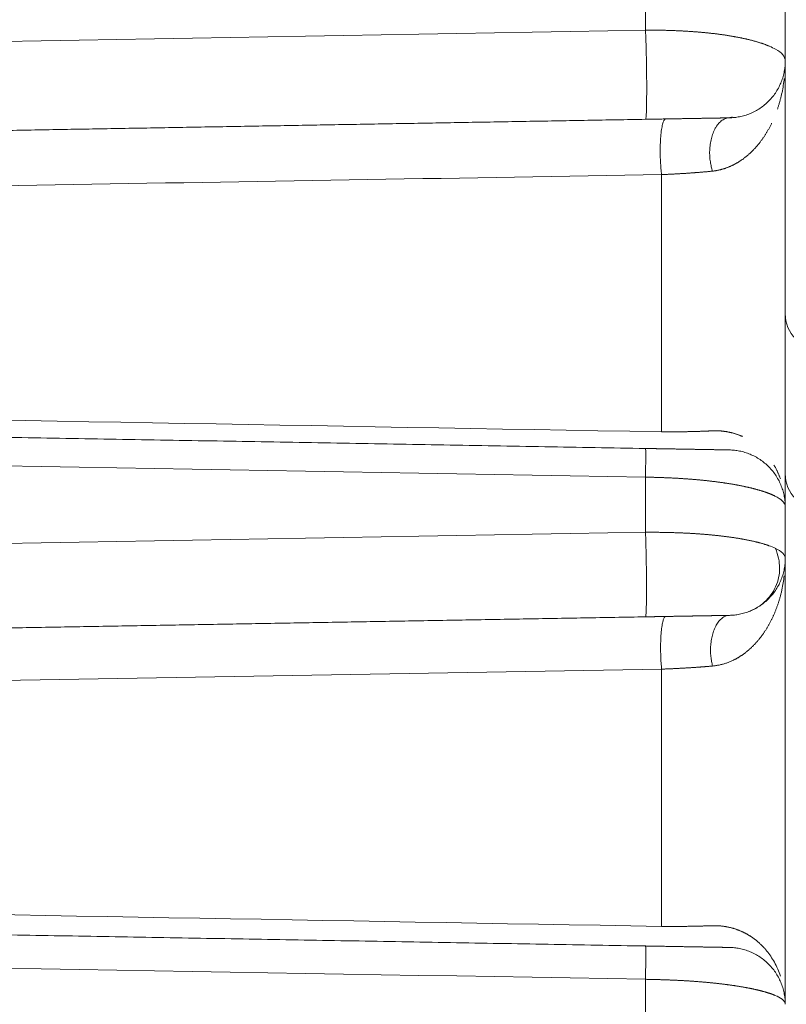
# Model space of a CAD drawing. Header units: millimetres. Extents: x 5437 to 18441, y -4466 to 3128.
# Tile 425 of 497: x 13760 to 13771, y 855 to 869. Entities that reach past the tile are written whole.
import ezdxf

# ---------------------------------------------------------------- set-up
doc = ezdxf.new("R2010")
doc.units = ezdxf.units.MM
doc.layers.add('1', color=7, linetype='Continuous', true_color=0xffffff)
doc.dimstyles.get("Standard").update_dxf_attribs({"dimtxt": 0.18, "dimasz": 0.18, "dimexe": 0.18, "dimexo": 0.0625, "dimgap": 0.09, "dimtad": 0, "dimtih": 1, "dimtoh": 1, "dimdec": 4, "dimzin": 0, "dimdsep": 46, "dimtxsty": 'Standard', "dimcen": 0.09, "dimadec": 0, "dimazin": 0, "dimtfac": 1, "dimtdec": 4, "dimtofl": 0, "dimtmove": 0, "dimatfit": 3, "dimfxl": 1, "dimtolj": 1, "dimtzin": 0, "dimarcsym": 0})

# ---------------------------------------------------------------- blocks, each defined once
blk = doc.blocks.new('*D2')
at = {"color": 0, "lineweight": -2, "transparency": 16777216}
for p, q in [((13342.585, 254.075), (13342.585, 1268.862)), ((13822.085, 1032.127), (13822.085, 1268.862))]:
    blk.add_line(p, q, dxfattribs=at)
at = {"color": 0, "lineweight": 0, "transparency": 16777216}
for p, q in [((13422.585, 1268.682), (13482.245, 1268.682)), ((13742.085, 1268.682), (13682.425, 1268.682))]:
    blk.add_line(p, q, dxfattribs=at)
at = {"color": 0, "lineweight": 20, "transparency": 16777216}
for points in [[(13422.585, 1282.015), (13422.585, 1255.349), (13342.585, 1268.682)], [(13742.085, 1282.015), (13742.085, 1255.349), (13822.085, 1268.682)]]:
    blk.add_solid(points, dxfattribs=at)
at = {"layer": 'Defpoints', "color": 0, "lineweight": 20, "transparency": 16777216}
for p in [(13822.085, 1268.682), (13822.085, 1032.064), (13342.585, 254.013)]:
    blk.add_point(p, dxfattribs=at)
at = {"color": 0, "lineweight": 20, "transparency": 16777216, "insert": (13582.335, 1268.682), "char_height": 80, "attachment_point": 5}
blk.add_mtext('\\A1;480', dxfattribs=at)
blk = doc.blocks.new('*D3')
at = {"color": 0, "lineweight": -2, "transparency": 16777216}
for p, q in [((13674.147, 1169.564), (14135.36, 1169.564)), ((13833.147, -580.436), (14135.36, -580.436))]:
    blk.add_line(p, q, dxfattribs=at)
at = {"color": 0, "lineweight": 0, "transparency": 16777216}
for p, q in [((14135.18, 1089.564), (14135.18, 421.321)), ((14135.18, -500.436), (14135.18, 167.808))]:
    blk.add_line(p, q, dxfattribs=at)
at = {"color": 0, "lineweight": 20, "transparency": 16777216}
for points in [[(14121.847, 1089.564), (14148.514, 1089.564), (14135.18, 1169.564)], [(14121.847, -500.436), (14148.514, -500.436), (14135.18, -580.436)]]:
    blk.add_solid(points, dxfattribs=at)
at = {"layer": 'Defpoints', "color": 0, "lineweight": 20, "transparency": 16777216}
for p in [(13674.085, 1169.564), (13833.085, -580.436), (14135.18, -580.436)]:
    blk.add_point(p, dxfattribs=at)
at = {"color": 0, "lineweight": 20, "transparency": 16777216, "insert": (14135.18, 294.564), "char_height": 80, "attachment_point": 5, "rotation": 270}
blk.add_mtext('\\A1;1750', dxfattribs=at)

msp = doc.modelspace()

# ---------------------------------------------------------------- linework, layer by layer
at = {"layer": '1', "color": 0, "lineweight": 20}
for p, q in [((13768.61967, 868.63485), (13768.61967, 869.41089)), ((13770.58476, 868.92818), (13770.58476, 868.20049)), ((13770.58476, 868.20049), (13770.58476, 861.92818)), ((13768.84581, 862.9823), (13768.84581, 866.60193)), ((13768.61967, 861.56934), (13768.61967, 862.34538)), ((13770.58476, 861.92818), (13770.58476, 861.20049)), ((13770.58476, 861.20049), (13770.58476, 854.92818)), ((13768.84581, 856.02418), (13768.84581, 859.64381)), ((13768.61967, 854.50384), (13768.61967, 855.27988))]:
    msp.add_line(p, q, dxfattribs=at)
for centre in [(13771.08476, 864.64296), (13771.08476, 862.39296)]:
    msp.add_arc(centre, 0.5, 180, 269, dxfattribs=at)
for points, degree in [([(13734.61315, 868.03261), (13745.9488, 868.23334), (13757.28431, 868.43408), (13768.61967, 868.63485)], 3), ([(13770.36299, 868.40786), (13770.39425, 868.39491), (13770.4224, 868.38099), (13770.44729, 868.36628)], 3), ([(13770.58426, 868.16249), (13770.58476, 868.19665)], 1), ([(13770.57115, 867.95604), (13770.56366, 867.8906), (13770.55308, 867.82451), (13770.53947, 867.7576)], 3), ([(13768.61967, 867.38004), (13765.3658, 867.32324), (13762.11194, 867.26644), (13758.85806, 867.20965), (13755.60418, 867.15285), (13752.35029, 867.09605)], 5), ([(13769.84271, 867.41094), (13769.79705, 867.40058)], 1), ([(13768.84581, 866.60193), (13763.32982, 866.50871), (13757.81241, 866.41538), (13752.29375, 866.32195)], 3), ([(13740.19764, 863.49087), (13749.74794, 863.32145), (13759.29738, 863.15194), (13768.84581, 862.9823)], 3), ([(13740.25417, 863.24376), (13745.92727, 863.14473), (13751.60037, 863.04571), (13757.27347, 862.94669), (13762.94657, 862.84766), (13768.61967, 862.74864)], 5), ([(13768.61967, 862.34538), (13757.28417, 862.54418), (13745.94866, 862.74297), (13734.61315, 862.94175)], 3), ([(13770.54017, 862.01285), (13770.51685, 862.03563), (13770.48447, 862.0573), (13770.44347, 862.07713)], 3), ([(13770.58476, 861.92818), (13770.58476, 861.95716), (13770.56979, 861.9859), (13770.54018, 862.01284)], 3), ([(13734.61315, 860.96755), (13745.94876, 861.16813), (13757.28426, 861.36873), (13768.61967, 861.56934)], 3), ([(13770.35624, 861.38041), (13770.38805, 861.36933), (13770.41674, 861.35739), (13770.44216, 861.34477)], 3), ([(13770.58431, 861.16497), (13770.58476, 861.19694)], 1), ([(13770.57051, 860.95556), (13770.56278, 860.89088), (13770.5519, 860.82564), (13770.53794, 860.7597)], 3), ([(13768.61967, 860.38004), (13765.17788, 860.31996), (13761.73609, 860.25988), (13758.2943, 860.19981), (13754.8525, 860.13973), (13751.41069, 860.07965)], 5), ([(13768.84581, 859.64381), (13763.01618, 859.5449), (13757.18559, 859.44589), (13751.35415, 859.34679)], 3), ([(13741.11914, 856.51464), (13750.3618, 856.35123), (13759.60405, 856.18775), (13768.84581, 856.02418)], 3), ([(13741.17568, 856.22767), (13746.66448, 856.13187), (13752.15328, 856.03606), (13757.64207, 855.94025), (13763.13087, 855.84444), (13768.61967, 855.74864)], 5), ([(13768.61967, 855.27988), (13757.28417, 855.47882), (13745.94866, 855.67776), (13734.61315, 855.8767)], 3), ([(13770.32264, 855.6823), (13770.36348, 855.63022), (13770.39987, 855.57706), (13770.43154, 855.52309)], 3), ([(13770.43158, 855.52303), (13770.46682, 855.45804), (13770.49622, 855.39206), (13770.51949, 855.32545)], 3), ([(13770.53937, 854.99958), (13770.51553, 855.01892), (13770.48239, 855.03731), (13770.44041, 855.05411)], 3), ([(13770.58476, 854.92818), (13770.58476, 854.95262), (13770.56952, 854.97686), (13770.53937, 854.99957)], 3)]:
    msp.add_open_spline(points, degree=degree, dxfattribs=at)
for points, degree, knots in [([(13768.61967, 868.63485), (13768.62716, 868.63487), (13768.64216, 868.63493), (13768.66466, 868.63495), (13768.68719, 868.63493), (13768.70975, 868.63485), (13768.73232, 868.63472), (13768.75491, 868.63454), (13768.77752, 868.6343), (13768.80013, 868.63401), (13768.82276, 868.63366), (13768.84539, 868.63326), (13768.86802, 868.63281), (13768.89065, 868.6323), (13768.91328, 868.63173), (13768.9359, 868.6311), (13768.95851, 868.63042), (13768.9811, 868.62968), (13769.00368, 868.62888), (13769.02624, 868.62802), (13769.04877, 868.6271), (13769.07128, 868.62612), (13769.09375, 868.62509), (13769.1162, 868.62399), (13769.1386, 868.62284), (13769.16097, 868.62162), (13769.18329, 868.62034), (13769.20556, 868.619), (13769.22779, 868.6176), (13769.24996, 868.61614), (13769.27207, 868.61461), (13769.29412, 868.61303), (13769.31611, 868.61138), (13769.33803, 868.60967), (13769.35988, 868.6079), (13769.38166, 868.60607), (13769.39608, 868.6048), (13769.40331, 868.60417)], 3, [0, 0, 0, 0, 0.02763516, 0.05531803, 0.08304931, 0.1108297, 0.1386599, 0.16654058, 0.19447245, 0.22245618, 0.25049245, 0.27858194, 0.30672532, 0.33492325, 0.36317639, 0.39148541, 0.41985096, 0.44827369, 0.47675423, 0.50529324, 0.53389135, 0.56254919, 0.59126738, 0.62004656, 0.64888733, 0.67779032, 0.70675613, 0.73578536, 0.76487862, 0.7940365, 0.82325958, 0.85254847, 0.88190373, 0.91132595, 0.94081569, 0.97037352, 1, 1, 1, 1]), ([(13769.40335, 868.60417), (13769.40993, 868.60357), (13769.4231, 868.60239), (13769.44276, 868.60055), (13769.46237, 868.59866), (13769.48191, 868.59671), (13769.5014, 868.5947), (13769.52082, 868.59264), (13769.54017, 868.59052), (13769.55945, 868.58835), (13769.57866, 868.58612), (13769.59778, 868.58383), (13769.61683, 868.58148), (13769.6358, 868.57908), (13769.65468, 868.57662), (13769.67347, 868.5741), (13769.69216, 868.57152), (13769.71076, 868.56889), (13769.72926, 868.5662), (13769.74765, 868.56345), (13769.76594, 868.56064), (13769.78412, 868.55778), (13769.80219, 868.55486), (13769.82014, 868.55188), (13769.83797, 868.54884), (13769.85567, 868.54575), (13769.87325, 868.5426), (13769.8907, 868.5394), (13769.90802, 868.53614), (13769.92519, 868.53282), (13769.94223, 868.52945), (13769.95913, 868.52602), (13769.97587, 868.52254), (13769.99247, 868.51901), (13770.00891, 868.51542), (13770.0252, 868.51178), (13770.0359, 868.50931), (13770.04126, 868.50808)], 3, [0, 0, 0, 0, 0.02709172, 0.05426653, 0.08152484, 0.10886703, 0.13629348, 0.16380456, 0.19140067, 0.21908215, 0.24684939, 0.27470275, 0.30264257, 0.33066922, 0.35878305, 0.3869844, 0.41527361, 0.44365102, 0.47211696, 0.50067177, 0.52931576, 0.55804927, 0.5868726, 0.61578608, 0.64479, 0.67388469, 0.70307043, 0.73234753, 0.76171629, 0.79117699, 0.82072992, 0.85037537, 0.88011361, 0.90994492, 0.93986958, 0.96988785, 1, 1, 1, 1]), ([(13770.04126, 868.50808), (13770.04644, 868.50687), (13770.05683, 868.50444), (13770.0722, 868.50074), (13770.0875, 868.49698), (13770.10268, 868.49316), (13770.11775, 868.48927), (13770.13271, 868.48532), (13770.14754, 868.4813), (13770.16225, 868.47722), (13770.17682, 868.47307), (13770.19125, 868.46885), (13770.20553, 868.46457), (13770.21966, 868.46022), (13770.23363, 868.45579), (13770.24743, 868.45131), (13770.26106, 868.44675), (13770.27451, 868.44213), (13770.28777, 868.43743), (13770.30084, 868.43267), (13770.31371, 868.42784), (13770.32638, 868.42295), (13770.33882, 868.41798), (13770.35107, 868.41296), (13770.35901, 868.40956), (13770.36299, 868.40786)], 3, [0, 0, 0, 0, 0.04021426, 0.0807232, 0.12152715, 0.16262645, 0.20402141, 0.24571235, 0.28769956, 0.32998333, 0.37256395, 0.41544168, 0.4586168, 0.50208956, 0.5458602, 0.58992898, 0.63429612, 0.67896186, 0.7239264, 0.76918996, 0.81475274, 0.86061495, 0.90677678, 0.9532384, 1, 1, 1, 1]), ([(13770.44729, 868.36628), (13770.49258, 868.34233), (13770.52705, 868.31575), (13770.57314, 868.25968), (13770.58476, 868.23019), (13770.58476, 868.20049)], 3, [0, 0, 0, 0, 0.5, 0.5, 1, 1, 1, 1]), ([(13770.53946, 867.75759), (13770.53784, 867.74995), (13770.53462, 867.73478), (13770.52948, 867.71222), (13770.52417, 867.68999), (13770.51868, 867.6681), (13770.51302, 867.64656), (13770.50719, 867.62535), (13770.5012, 867.60449), (13770.49507, 867.58398), (13770.48879, 867.56381), (13770.4824, 867.54398), (13770.47797, 867.5309), (13770.47578, 867.52442)], 3, [0, 0, 0, 0, 0.09764133, 0.19393771, 0.28888858, 0.3824934, 0.47475169, 0.56566296, 0.65522677, 0.74344274, 0.83031048, 0.91582966, 1, 1, 1, 1]), ([(13769.79872, 867.40062), (13769.79885, 867.40062), (13769.78753, 867.40042), (13769.76471, 867.40002), (13769.69961, 867.39889), (13769.59273, 867.39702), (13769.53256, 867.39597), (13769.37019, 867.39314), (13769.15835, 867.38944), (13769.02491, 867.38711), (13768.85785, 867.38419), (13768.68453, 867.38117), (13768.66294, 867.38079), (13768.64133, 867.38041), (13768.61967, 867.38004)], 5, [0, 0, 0, 0, 0, 0, 0.30685474, 0.30685474, 0.30685474, 0.58386043, 0.58386043, 0.58386043, 0.94844154, 0.94844154, 0.94844154, 1, 1, 1, 1, 1, 1]), ([(13770.39393, 867.32479), (13770.39091, 867.31861), (13770.38491, 867.30632), (13770.37564, 867.28806), (13770.36624, 867.27006), (13770.3567, 867.25233), (13770.34701, 867.23486), (13770.3372, 867.21766), (13770.32725, 867.20073), (13770.31718, 867.18407), (13770.30698, 867.16767), (13770.29666, 867.15155), (13770.28624, 867.13569), (13770.2757, 867.12011), (13770.26505, 867.1048), (13770.2543, 867.08977), (13770.24346, 867.07501), (13770.23251, 867.06052), (13770.22148, 867.04631), (13770.21035, 867.03238), (13770.19916, 867.01872), (13770.19155, 867.00975), (13770.18777, 867.0053)], 3, [0, 0, 0, 0, 0.05601141, 0.1113871, 0.16612741, 0.2202327, 0.27370338, 0.32653987, 0.37874266, 0.43031225, 0.48124918, 0.53155404, 0.58122746, 0.6302701, 0.67868268, 0.72646598, 0.77362079, 0.82014799, 0.8660485, 0.9113233, 0.95597343, 1, 1, 1, 1]), ([(13770.18777, 867.0053), (13770.18418, 867.00113), (13770.17704, 866.99284), (13770.16609, 866.98055), (13770.15504, 866.96843), (13770.14385, 866.95648), (13770.13254, 866.9447), (13770.12111, 866.93309), (13770.11335, 866.92545), (13770.10948, 866.92164)], 3, [0, 0, 0, 0, 0.14619446, 0.29127002, 0.43523044, 0.5780796, 0.71982149, 0.86046022, 1, 1, 1, 1]), ([(13770.10948, 866.92164), (13770.10548, 866.91777), (13770.09753, 866.91007), (13770.08537, 866.89873), (13770.07313, 866.88762), (13770.06077, 866.87677), (13770.04832, 866.86615), (13770.03577, 866.85578), (13770.02312, 866.84566), (13770.01038, 866.83578), (13769.99754, 866.82614), (13769.98462, 866.81676), (13769.9716, 866.80761), (13769.9585, 866.79872), (13769.94531, 866.79007), (13769.93204, 866.78166), (13769.91868, 866.77351), (13769.90524, 866.7656), (13769.89173, 866.75794), (13769.87814, 866.75052), (13769.86447, 866.74336), (13769.85073, 866.73644), (13769.83692, 866.72977), (13769.82303, 866.72334), (13769.80908, 866.71717), (13769.79506, 866.71125), (13769.78098, 866.70557), (13769.76683, 866.70015), (13769.75262, 866.69497), (13769.73835, 866.69005), (13769.72402, 866.68538), (13769.70964, 866.68096), (13769.69519, 866.67678), (13769.6807, 866.67286), (13769.66615, 866.6692), (13769.65156, 866.66578), (13769.63691, 866.66262), (13769.62222, 866.65971), (13769.60748, 866.65705), (13769.59269, 866.65465), (13769.57788, 866.65249), (13769.56788, 866.65125), (13769.56291, 866.65064)], 3, [0, 0, 0, 0, 0.03135288, 0.06235048, 0.09299434, 0.12328603, 0.15322721, 0.18281959, 0.21206496, 0.24096519, 0.2695222, 0.29773803, 0.32561478, 0.35315462, 0.38035986, 0.40723285, 0.43377607, 0.4599921, 0.48588362, 0.51145342, 0.53670443, 0.56163966, 0.58626227, 0.61057556, 0.63458294, 0.65828799, 0.68169441, 0.70480607, 0.727627, 0.75016139, 0.7724136, 0.79438816, 0.8160898, 0.83752342, 0.85869414, 0.87960724, 0.90026825, 0.92068289, 0.94085711, 0.96079706, 0.98050915, 1, 1, 1, 1]), ([(13769.56291, 866.65064), (13769.55728, 866.65008), (13769.54604, 866.64896), (13769.52904, 866.64731), (13769.51197, 866.64568), (13769.49483, 866.64408), (13769.47762, 866.6425), (13769.46035, 866.64094), (13769.44301, 866.63941), (13769.4256, 866.6379), (13769.40814, 866.63641), (13769.39061, 866.63495), (13769.37303, 866.63351), (13769.35538, 866.63209), (13769.33769, 866.6307), (13769.31994, 866.62933), (13769.30214, 866.62798), (13769.28429, 866.62666), (13769.2664, 866.62536), (13769.24846, 866.62408), (13769.23047, 866.62282), (13769.21245, 866.62159), (13769.19438, 866.62038), (13769.17628, 866.6192), (13769.15813, 866.61804), (13769.13996, 866.6169), (13769.12175, 866.61578), (13769.10351, 866.61469), (13769.08524, 866.61362), (13769.06694, 866.61258), (13769.04862, 866.61156), (13769.03027, 866.61056), (13769.0119, 866.60959), (13768.99351, 866.60864), (13768.9751, 866.60771), (13768.95667, 866.60681), (13768.93822, 866.60594), (13768.91977, 866.60508), (13768.9013, 866.60426), (13768.88282, 866.60346), (13768.86433, 866.60268), (13768.85198, 866.60218), (13768.84581, 866.60193)], 3, [0, 0, 0, 0, 0.02661116, 0.05312541, 0.07954375, 0.1058672, 0.13209679, 0.15823358, 0.18427863, 0.210233, 0.23609779, 0.2618741, 0.28756303, 0.31316572, 0.3386833, 0.36411693, 0.38946777, 0.414737, 0.4399258, 0.46503539, 0.49006698, 0.5150218, 0.53990109, 0.56470611, 0.58943812, 0.61409841, 0.63868827, 0.663209, 0.68766192, 0.71204836, 0.73636966, 0.76062717, 0.78482226, 0.80895631, 0.8330307, 0.85704684, 0.88100613, 0.90490999, 0.92875987, 0.95255719, 0.97630341, 1, 1, 1, 1]), ([(13768.84581, 862.9823), (13768.852, 862.98227), (13768.86439, 862.98222), (13768.88294, 862.98216), (13768.90148, 862.98213), (13768.92001, 862.98212), (13768.93852, 862.98214), (13768.95701, 862.98218), (13768.97549, 862.98224), (13768.99394, 862.98233), (13769.01237, 862.98244), (13769.03077, 862.98257), (13769.04915, 862.98273), (13769.06751, 862.98291), (13769.08583, 862.98311), (13769.10412, 862.98333), (13769.12238, 862.98358), (13769.1406, 862.98385), (13769.15878, 862.98414), (13769.17693, 862.98446), (13769.19504, 862.9848), (13769.21311, 862.98516), (13769.23113, 862.98555), (13769.24911, 862.98596), (13769.26704, 862.98639), (13769.28492, 862.98684), (13769.30275, 862.98732), (13769.32053, 862.98782), (13769.33825, 862.98834), (13769.35592, 862.98889), (13769.37353, 862.98946), (13769.39109, 862.99006), (13769.40858, 862.99068), (13769.426, 862.99132), (13769.44337, 862.99198), (13769.46066, 862.99267), (13769.47789, 862.99339), (13769.49505, 862.99412), (13769.51214, 862.99489), (13769.52915, 862.99567), (13769.54609, 862.99649), (13769.5573, 862.99705), (13769.56291, 862.99733)], 3, [0, 0, 0, 0, 0.02407857, 0.0481894, 0.07233372, 0.09651279, 0.12072783, 0.14498009, 0.16927077, 0.19360111, 0.2179723, 0.24238556, 0.26684207, 0.29134304, 0.31588964, 0.34048305, 0.36512444, 0.38981496, 0.41455578, 0.43934802, 0.46419284, 0.48909136, 0.5140447, 0.53905397, 0.56412027, 0.58924471, 0.61442836, 0.6396723, 0.6649776, 0.69034532, 0.71577652, 0.74127222, 0.76683348, 0.7924613, 0.8181567, 0.84392069, 0.86975426, 0.89565839, 0.92163407, 0.94768227, 0.97380392, 1, 1, 1, 1]), ([(13769.56291, 862.99733), (13769.56793, 862.99749), (13769.57797, 862.99783), (13769.593, 862.99804), (13769.60801, 862.99804), (13769.623, 862.9978), (13769.63797, 862.99735), (13769.65291, 862.99666), (13769.66782, 862.99574), (13769.6827, 862.99459), (13769.69754, 862.99321), (13769.71236, 862.9916), (13769.72713, 862.98976), (13769.74187, 862.9877), (13769.75657, 862.98539), (13769.77122, 862.98286), (13769.78582, 862.9801), (13769.80038, 862.9771), (13769.81489, 862.97388), (13769.82934, 862.97042), (13769.84375, 862.96672), (13769.85809, 862.9628), (13769.87237, 862.95864), (13769.88659, 862.95425), (13769.90075, 862.94963), (13769.91484, 862.94477), (13769.92886, 862.93968), (13769.94281, 862.93436), (13769.95668, 862.9288), (13769.97049, 862.92302), (13769.9796, 862.91898), (13769.98416, 862.91696)], 3, [0, 0, 0, 0, 0.03384746, 0.06771195, 0.1015967, 0.13550491, 0.1694398, 0.20340457, 0.23740239, 0.27143646, 0.30550994, 0.33962599, 0.37378774, 0.40799833, 0.44226088, 0.47657847, 0.5109542, 0.54539113, 0.57989231, 0.61446077, 0.64909951, 0.68381154, 0.71859981, 0.75346728, 0.78841687, 0.82345149, 0.85857402, 0.89378731, 0.92909421, 0.96449751, 1, 1, 1, 1]), ([(13768.61967, 862.74864), (13768.66993, 862.74776), (13768.71992, 862.74689), (13768.76981, 862.74602), (13768.91907, 862.74341), (13769.06234, 862.74091), (13769.15209, 862.73934), (13769.32857, 862.73626), (13769.47515, 862.73371), (13769.54162, 862.73254), (13769.67178, 862.73027), (13769.7536, 862.72884), (13769.78381, 862.72832), (13769.7988, 862.72806), (13769.79872, 862.72806)], 5, [0, 0, 0, 0, 0, 0, 0.12457195, 0.12457195, 0.12457195, 0.3789965, 0.3789965, 0.3789965, 0.65374734, 0.65374734, 0.65374734, 1, 1, 1, 1, 1, 1]), ([(13770.42624, 862.51529), (13770.42904, 862.51051), (13770.43469, 862.50089), (13770.44292, 862.4862), (13770.45105, 862.4712), (13770.45904, 862.45587), (13770.46689, 862.44022), (13770.47459, 862.42426), (13770.48212, 862.40797), (13770.48948, 862.39136), (13770.49665, 862.37443), (13770.50363, 862.35717), (13770.51042, 862.3396), (13770.51472, 862.32773), (13770.51689, 862.32176)], 3, [0, 0, 0, 0, 0.07738944, 0.15585527, 0.23539893, 0.31602178, 0.39772513, 0.48051021, 0.56437822, 0.64933029, 0.73536749, 0.82249087, 0.91070139, 1, 1, 1, 1]), ([(13770.0312, 862.20929), (13770.02599, 862.21042), (13770.01559, 862.21269), (13769.99977, 862.21605), (13769.9838, 862.21937), (13769.96769, 862.22265), (13769.95143, 862.22589), (13769.93503, 862.22909), (13769.91849, 862.23225), (13769.90182, 862.23536), (13769.88501, 862.23843), (13769.86807, 862.24146), (13769.851, 862.24445), (13769.8338, 862.2474), (13769.81649, 862.2503), (13769.79906, 862.25316), (13769.78151, 862.25597), (13769.76384, 862.25874), (13769.74607, 862.26147), (13769.72819, 862.26415), (13769.71021, 862.26679), (13769.69212, 862.26938), (13769.67394, 862.27193), (13769.65566, 862.27443), (13769.63728, 862.27689), (13769.61882, 862.2793), (13769.60027, 862.28167), (13769.58163, 862.28399), (13769.56291, 862.28627), (13769.54412, 862.2885), (13769.52524, 862.29069), (13769.5063, 862.29283), (13769.48728, 862.29493), (13769.4682, 862.29698), (13769.44905, 862.29898), (13769.42983, 862.30094), (13769.41056, 862.30286), (13769.39123, 862.30473), (13769.37185, 862.30656), (13769.35242, 862.30834), (13769.33293, 862.31008), (13769.3134, 862.31177), (13769.29383, 862.31342), (13769.27421, 862.31502), (13769.25456, 862.31659), (13769.23487, 862.3181), (13769.21514, 862.31958), (13769.19539, 862.32101), (13769.1756, 862.3224), (13769.15579, 862.32375), (13769.13596, 862.32505), (13769.1161, 862.32631), (13769.09623, 862.32753), (13769.07634, 862.32871), (13769.05644, 862.32985), (13769.03653, 862.33095), (13769.0166, 862.33201), (13768.99667, 862.33303), (13768.97674, 862.33401), (13768.9568, 862.33495), (13768.93686, 862.33585), (13768.91693, 862.33671), (13768.897, 862.33754), (13768.87708, 862.33833), (13768.85716, 862.33908), (13768.83726, 862.33979), (13768.81737, 862.34047), (13768.7975, 862.34112), (13768.77764, 862.34172), (13768.75781, 862.3423), (13768.73799, 862.34284), (13768.7182, 862.34334), (13768.69844, 862.34382), (13768.6787, 862.34426), (13768.65899, 862.34466), (13768.63932, 862.34504), (13768.62621, 862.34527), (13768.61967, 862.34538)], 3, [0, 0, 0, 0, 0.01450121, 0.02896792, 0.04340023, 0.05779825, 0.07216208, 0.08649182, 0.10078757, 0.11504946, 0.12927757, 0.14347202, 0.15763292, 0.17176039, 0.18585452, 0.19991544, 0.21394325, 0.22793808, 0.24190003, 0.25582923, 0.2697258, 0.28358984, 0.29742149, 0.31122086, 0.32498808, 0.33872327, 0.35242656, 0.36609806, 0.37973792, 0.39334625, 0.40692318, 0.42046885, 0.43398339, 0.44746693, 0.4609196, 0.47434154, 0.48773288, 0.50109377, 0.51442433, 0.52772472, 0.54099506, 0.55423551, 0.5674462, 0.58062727, 0.59377889, 0.60690118, 0.61999429, 0.63305839, 0.6460936, 0.6591001, 0.67207802, 0.68502753, 0.69794876, 0.71084189, 0.72370707, 0.73654445, 0.7493542, 0.76213647, 0.77489142, 0.78761922, 0.80032003, 0.81299402, 0.82564134, 0.83826218, 0.85085668, 0.86342504, 0.8759674, 0.88848395, 0.90097486, 0.91344029, 0.92588044, 0.93829546, 0.95068554, 0.96305085, 0.97539158, 0.9877079, 1, 1, 1, 1]), ([(13770.44345, 862.07714), (13770.44089, 862.07843), (13770.43577, 862.08102), (13770.42786, 862.08488), (13770.4198, 862.08871), (13770.41157, 862.09252), (13770.40318, 862.09629), (13770.39463, 862.10004), (13770.38593, 862.10376), (13770.37708, 862.10746), (13770.36808, 862.11112), (13770.35894, 862.11475), (13770.34965, 862.11836), (13770.34023, 862.12193), (13770.33067, 862.12547), (13770.32098, 862.12899), (13770.31115, 862.13247), (13770.3012, 862.13592), (13770.29112, 862.13934), (13770.28093, 862.14273), (13770.27061, 862.14609), (13770.26017, 862.14941), (13770.24963, 862.15271), (13770.23897, 862.15597), (13770.2282, 862.1592), (13770.21733, 862.1624), (13770.20636, 862.16557), (13770.19528, 862.1687), (13770.18411, 862.17181), (13770.17285, 862.17488), (13770.16149, 862.17792), (13770.15004, 862.18093), (13770.13851, 862.1839), (13770.12689, 862.18685), (13770.11519, 862.18976), (13770.10342, 862.19264), (13770.09156, 862.19549), (13770.07964, 862.19831), (13770.06764, 862.2011), (13770.05557, 862.20386), (13770.04344, 862.20659), (13770.03528, 862.20839), (13770.0312, 862.20929)], 3, [0, 0, 0, 0, 0.02716379, 0.05421586, 0.08115627, 0.10798506, 0.13470228, 0.16130799, 0.18780224, 0.21418508, 0.24045656, 0.26661675, 0.29266569, 0.31860345, 0.34443009, 0.37014567, 0.39575025, 0.42124389, 0.44662666, 0.47189862, 0.49705984, 0.5221104, 0.54705035, 0.57187978, 0.59659876, 0.62120735, 0.64570564, 0.6700937, 0.69437162, 0.71853947, 0.74259733, 0.76654529, 0.79038344, 0.81411186, 0.83773064, 0.86123987, 0.88463964, 0.90793005, 0.93111119, 0.95418317, 0.97714607, 1, 1, 1, 1]), ([(13768.61967, 861.56934), (13768.627, 861.56938), (13768.6417, 861.56945), (13768.66375, 861.56951), (13768.68584, 861.56952), (13768.70796, 861.5695), (13768.73011, 861.56943), (13768.7523, 861.56932), (13768.7745, 861.56917), (13768.79673, 861.56897), (13768.81898, 861.56872), (13768.84125, 861.56843), (13768.86353, 861.5681), (13768.88582, 861.56771), (13768.90812, 861.56728), (13768.93043, 861.5668), (13768.95273, 861.56627), (13768.97503, 861.5657), (13768.99733, 861.56507), (13769.01962, 861.56439), (13769.0419, 861.56366), (13769.06416, 861.56288), (13769.08641, 861.56205), (13769.10863, 861.56117), (13769.13083, 861.56023), (13769.15301, 861.55924), (13769.17515, 861.5582), (13769.19725, 861.55711), (13769.21932, 861.55596), (13769.24135, 861.55475), (13769.26333, 861.55349), (13769.28526, 861.55218), (13769.30714, 861.55081), (13769.32897, 861.54939), (13769.35073, 861.54791), (13769.37244, 861.54638), (13769.38682, 861.54531), (13769.39403, 861.54478)], 3, [0, 0, 0, 0, 0.02747087, 0.05500186, 0.08259342, 0.11024599, 0.13796, 0.16573589, 0.19357409, 0.22147504, 0.24943915, 0.27746685, 0.30555856, 0.3337147, 0.36193567, 0.3902219, 0.41857379, 0.44699174, 0.47547616, 0.50402743, 0.53264597, 0.56133216, 0.59008638, 0.61890903, 0.64780049, 0.67676113, 0.70579134, 0.73489148, 0.76406193, 0.79330306, 0.82261522, 0.85199879, 0.88145411, 0.91098154, 0.94058143, 0.97025414, 1, 1, 1, 1]), ([(13769.39403, 861.54478), (13769.40053, 861.54428), (13769.41354, 861.5433), (13769.43295, 861.54177), (13769.45233, 861.5402), (13769.47166, 861.53859), (13769.49094, 861.53693), (13769.51017, 861.53523), (13769.52935, 861.53348), (13769.54846, 861.53168), (13769.56752, 861.52984), (13769.58651, 861.52796), (13769.60543, 861.52602), (13769.62428, 861.52404), (13769.64306, 861.52201), (13769.66176, 861.51994), (13769.68037, 861.51782), (13769.69891, 861.51565), (13769.71735, 861.51343), (13769.7357, 861.51116), (13769.75396, 861.50885), (13769.77212, 861.50648), (13769.79018, 861.50407), (13769.80813, 861.50162), (13769.82598, 861.49911), (13769.84371, 861.49655), (13769.86132, 861.49395), (13769.87882, 861.4913), (13769.89619, 861.4886), (13769.91344, 861.48585), (13769.93055, 861.48306), (13769.94754, 861.48022), (13769.96438, 861.47733), (13769.98108, 861.47439), (13769.99764, 861.4714), (13770.01405, 861.46837), (13770.02484, 861.46632), (13770.03025, 861.46529)], 3, [0, 0, 0, 0, 0.02700061, 0.0540908, 0.08127085, 0.10854105, 0.13590166, 0.16335296, 0.19089522, 0.21852869, 0.24625365, 0.27407036, 0.30197906, 0.32998001, 0.35807347, 0.38625967, 0.41453886, 0.44291128, 0.47137717, 0.49993677, 0.5285903, 0.557338, 0.58618009, 0.61511678, 0.64414832, 0.6732749, 0.70249675, 0.73181407, 0.76122708, 0.79073598, 0.82034098, 0.85004227, 0.87984005, 0.90973453, 0.93972588, 0.96981431, 1, 1, 1, 1]), ([(13770.03027, 861.46529), (13770.03555, 861.46427), (13770.04614, 861.46222), (13770.06182, 861.4591), (13770.0774, 861.45593), (13770.09285, 861.45269), (13770.10818, 861.4494), (13770.12338, 861.44606), (13770.13845, 861.44266), (13770.15337, 861.4392), (13770.16815, 861.43568), (13770.18277, 861.4321), (13770.19724, 861.42847), (13770.21154, 861.42478), (13770.22567, 861.42103), (13770.23962, 861.41723), (13770.2534, 861.41336), (13770.26698, 861.40944), (13770.28037, 861.40546), (13770.29357, 861.40143), (13770.30655, 861.39734), (13770.31933, 861.39319), (13770.33188, 861.38898), (13770.34422, 861.38473), (13770.35223, 861.38185), (13770.35624, 861.38041)], 3, [0, 0, 0, 0, 0.04074788, 0.08174268, 0.1229846, 0.16447385, 0.20621063, 0.24819513, 0.29042755, 0.33290807, 0.37563687, 0.41861413, 0.46184001, 0.50531469, 0.54903833, 0.59301108, 0.6372331, 0.68170454, 0.72642554, 0.77139624, 0.81661679, 0.86208731, 0.90780793, 0.95377879, 1, 1, 1, 1]), ([(13770.07955, 860.45679), (13770.16263, 860.49061), (13770.31098, 860.58127), (13770.46957, 860.79648), (13770.52462, 861.06714), (13770.48601, 861.24896), (13770.44825, 861.34193)], 3, [0, 0, 0, 0, 0.23131344, 0.48237507, 0.74281467, 1, 1, 1, 1]), ([(13770.44216, 861.34477), (13770.48912, 861.32403), (13770.52488, 861.30092), (13770.5727, 861.2521), (13770.58476, 861.22639), (13770.58476, 861.20049)], 3, [0, 0, 0, 0, 0.5, 0.5, 1, 1, 1, 1]), ([(13770.53793, 860.75969), (13770.53626, 860.75211), (13770.53293, 860.73705), (13770.52763, 860.71465), (13770.52215, 860.6926), (13770.51649, 860.67089), (13770.51065, 860.64953), (13770.50464, 860.62851), (13770.49847, 860.60784), (13770.49215, 860.58752), (13770.48568, 860.56755), (13770.47909, 860.54793), (13770.47454, 860.53499), (13770.47228, 860.52857)], 3, [0, 0, 0, 0, 0.09764417, 0.1939425, 0.28889454, 0.38249984, 0.47475802, 0.56566871, 0.6552316, 0.7434464, 0.83031286, 0.91583078, 1, 1, 1, 1]), ([(13770.47227, 860.52856), (13770.47, 860.52224), (13770.46548, 860.50967), (13770.45845, 860.49094), (13770.45126, 860.47242), (13770.44392, 860.45411), (13770.43642, 860.43601), (13770.42877, 860.41813), (13770.42097, 860.40045), (13770.41303, 860.38299), (13770.40494, 860.36574), (13770.39673, 860.3487), (13770.3911, 860.33744), (13770.3883, 860.33183)], 3, [0, 0, 0, 0, 0.09513223, 0.18941891, 0.2828603, 0.37545666, 0.46720831, 0.55811558, 0.64817883, 0.73739846, 0.82577489, 0.91330857, 1, 1, 1, 1]), ([(13769.79872, 860.40062), (13769.79865, 860.40062), (13769.7958, 860.40057), (13769.79005, 860.40046), (13769.77282, 860.40016), (13769.74393, 860.39966), (13769.72659, 860.39936), (13769.68724, 860.39867), (13769.63739, 860.3978), (13769.61082, 860.39734), (13769.55338, 860.39633), (13769.48616, 860.39516), (13769.45068, 860.39454), (13769.37709, 860.39326), (13769.29576, 860.39184), (13769.25436, 860.39111), (13769.1697, 860.38964), (13769.07861, 860.38805), (13769.03186, 860.38723), (13768.92428, 860.38535), (13768.81211, 860.38339), (13768.74875, 860.38229), (13768.68456, 860.38117), (13768.61967, 860.38004)], 5, [0, 0, 0, 0, 0, 0, 0.15150289, 0.15150289, 0.15150289, 0.30106538, 0.30106538, 0.30106538, 0.44350648, 0.44350648, 0.44350648, 0.58168935, 0.58168935, 0.58168935, 0.71258456, 0.71258456, 0.71258456, 0.83993724, 0.83993724, 0.83993724, 1, 1, 1, 1, 1, 1]), ([(13770.3883, 860.33183), (13770.38521, 860.32575), (13770.37906, 860.31367), (13770.36957, 860.29572), (13770.35995, 860.27805), (13770.35019, 860.26064), (13770.34029, 860.24352), (13770.33026, 860.22666), (13770.3201, 860.21009), (13770.30982, 860.19379), (13770.29942, 860.17776), (13770.28891, 860.16201), (13770.27829, 860.14655), (13770.26756, 860.13136), (13770.25673, 860.11645), (13770.2458, 860.10182), (13770.23477, 860.08747), (13770.22366, 860.07341), (13770.21246, 860.05962), (13770.20118, 860.04613), (13770.18984, 860.03291), (13770.18213, 860.02425), (13770.1783, 860.01994)], 3, [0, 0, 0, 0, 0.05606313, 0.11148396, 0.16626299, 0.22040075, 0.27389781, 0.32675479, 0.37897233, 0.43055115, 0.48149198, 0.53179561, 0.58146289, 0.63049472, 0.67889205, 0.72665588, 0.77378728, 0.8202874, 0.86615742, 0.91139862, 0.95601234, 1, 1, 1, 1]), ([(13770.1783, 860.01994), (13770.17465, 860.0159), (13770.16737, 860.00785), (13770.15624, 859.99594), (13770.14499, 859.98421), (13770.13363, 859.97266), (13770.12216, 859.96131), (13770.11058, 859.95013), (13770.10271, 859.94279), (13770.09879, 859.93914)], 3, [0, 0, 0, 0, 0.14639741, 0.29160656, 0.43563221, 0.57847925, 0.72015273, 0.86065787, 1, 1, 1, 1]), ([(13770.09879, 859.93914), (13770.09468, 859.93537), (13770.08652, 859.92787), (13770.07406, 859.91683), (13770.06156, 859.90605), (13770.04899, 859.89553), (13770.03637, 859.88527), (13770.0237, 859.87528), (13770.01097, 859.86554), (13769.9982, 859.85607), (13769.98538, 859.84687), (13769.97253, 859.83793), (13769.95963, 859.82926), (13769.9467, 859.82086), (13769.93374, 859.81272), (13769.92074, 859.80486), (13769.90772, 859.79726), (13769.89468, 859.78994), (13769.88162, 859.78288), (13769.86853, 859.7761), (13769.85283, 859.7683), (13769.83436, 859.75964), (13769.81295, 859.75032), (13769.79132, 859.7416), (13769.76945, 859.73349), (13769.74736, 859.72598), (13769.72505, 859.71907), (13769.70253, 859.71276), (13769.67979, 859.70705), (13769.65684, 859.70195), (13769.6337, 859.69744), (13769.61034, 859.69355), (13769.58682, 859.69021), (13769.57085, 859.68848), (13769.56291, 859.68761)], 3, [0, 0, 0, 0, 0.03188949, 0.06335542, 0.0943993, 0.12502273, 0.15522736, 0.18501496, 0.21438736, 0.24334649, 0.27189438, 0.30003315, 0.32776504, 0.35509238, 0.38201765, 0.40854343, 0.43467243, 0.46040752, 0.48575168, 0.51070807, 0.53528, 0.57413844, 0.61241292, 0.6501193, 0.68727419, 0.72389501, 0.75999996, 0.79560812, 0.83073939, 0.86541455, 0.89965524, 0.93348397, 0.96692414, 1, 1, 1, 1]), ([(13769.56291, 859.68761), (13769.55728, 859.68712), (13769.54602, 859.68613), (13769.52901, 859.68467), (13769.51193, 859.68322), (13769.49478, 859.6818), (13769.47757, 859.6804), (13769.46028, 859.67902), (13769.44293, 859.67766), (13769.42552, 859.67631), (13769.40805, 859.67499), (13769.39051, 859.67369), (13769.37292, 859.6724), (13769.35528, 859.67114), (13769.33758, 859.6699), (13769.31982, 859.66867), (13769.30202, 859.66747), (13769.28417, 859.66628), (13769.26627, 859.66511), (13769.24833, 859.66397), (13769.23034, 859.66284), (13769.21232, 859.66173), (13769.19425, 859.66065), (13769.17615, 859.65958), (13769.158, 859.65853), (13769.13983, 859.6575), (13769.12162, 859.65649), (13769.10339, 859.6555), (13769.08512, 859.65454), (13769.06683, 859.65359), (13769.04851, 859.65266), (13769.03017, 859.65175), (13769.0118, 859.65086), (13768.99342, 859.65), (13768.97502, 859.64915), (13768.9566, 859.64832), (13768.93816, 859.64752), (13768.91972, 859.64673), (13768.90126, 859.64597), (13768.88279, 859.64523), (13768.86431, 859.64451), (13768.85198, 859.64404), (13768.84581, 859.64381)], 3, [0, 0, 0, 0, 0.02624426, 0.05241487, 0.07851254, 0.10453798, 0.13049193, 0.15637511, 0.18218826, 0.20793214, 0.2336075, 0.25921509, 0.2847557, 0.31023008, 0.33563904, 0.36098335, 0.38626382, 0.41148125, 0.43663645, 0.46173024, 0.48676344, 0.5117369, 0.53665144, 0.56150792, 0.58630719, 0.61105011, 0.63573754, 0.66037036, 0.68494944, 0.70947568, 0.73394997, 0.75837321, 0.7827463, 0.80707016, 0.8313457, 0.85557385, 0.87975553, 0.90389169, 0.92798327, 0.95203121, 0.97603646, 1, 1, 1, 1]), ([(13768.84581, 856.02418), (13768.85289, 856.02413), (13768.86705, 856.02403), (13768.88825, 856.02391), (13768.90944, 856.02381), (13768.9306, 856.02374), (13768.95175, 856.0237), (13768.97287, 856.02368), (13768.99396, 856.02369), (13769.01502, 856.02372), (13769.03605, 856.02378), (13769.05705, 856.02387), (13769.078, 856.02398), (13769.09892, 856.02411), (13769.1198, 856.02427), (13769.14063, 856.02446), (13769.16141, 856.02467), (13769.18214, 856.0249), (13769.20282, 856.02517), (13769.22344, 856.02545), (13769.244, 856.02577), (13769.26451, 856.0261), (13769.28495, 856.02647), (13769.30532, 856.02686), (13769.32562, 856.02727), (13769.34586, 856.02771), (13769.36602, 856.02818), (13769.3861, 856.02867), (13769.4061, 856.02919), (13769.42602, 856.02973), (13769.44586, 856.03031), (13769.46561, 856.0309), (13769.48527, 856.03153), (13769.50483, 856.03218), (13769.5243, 856.03286), (13769.54369, 856.03356), (13769.5565, 856.03406), (13769.56291, 856.0343)], 3, [0, 0, 0, 0, 0.02776438, 0.05556359, 0.08339881, 0.11127125, 0.13918209, 0.16713252, 0.19512371, 0.22315683, 0.25123306, 0.27935354, 0.30751943, 0.33573188, 0.36399203, 0.39230101, 0.42065995, 0.44906997, 0.47753218, 0.50604768, 0.53461758, 0.56324296, 0.59192491, 0.62066451, 0.64946282, 0.6783209, 0.7072398, 0.73622058, 0.76526426, 0.79437188, 0.82354445, 0.85278299, 0.8820885, 0.91146197, 0.94090439, 0.97041675, 1, 1, 1, 1]), ([(13769.56291, 856.0343), (13769.5681, 856.03439), (13769.57848, 856.03458), (13769.59401, 856.03454), (13769.60951, 856.03429), (13769.62498, 856.03378), (13769.64042, 856.03304), (13769.65581, 856.03205), (13769.67117, 856.03083), (13769.68649, 856.02936), (13769.70176, 856.02765), (13769.71698, 856.02569), (13769.73216, 856.0235), (13769.74729, 856.02106), (13769.76237, 856.01837), (13769.77739, 856.01545), (13769.79235, 856.01228), (13769.80726, 856.00887), (13769.8221, 856.00522), (13769.83688, 856.00132), (13769.8516, 855.99718), (13769.86624, 855.99279), (13769.88082, 855.98816), (13769.89532, 855.98329), (13769.90974, 855.97818), (13769.92409, 855.97282), (13769.93835, 855.96722), (13769.95254, 855.96137), (13769.96663, 855.95528), (13769.98065, 855.94896), (13769.98989, 855.94456), (13769.99452, 855.94235)], 3, [0, 0, 0, 0, 0.03373017, 0.06748162, 0.10125807, 0.13506322, 0.16890074, 0.20277432, 0.23668762, 0.27064428, 0.30464795, 0.33870222, 0.3728107, 0.40697697, 0.44120459, 0.47549708, 0.50985798, 0.54429076, 0.5787989, 0.61338584, 0.648055, 0.68280976, 0.71765349, 0.75258952, 0.78762116, 0.82275168, 0.85798433, 0.89332232, 0.92876884, 0.96432702, 1, 1, 1, 1]), ([(13769.99452, 855.94235), (13769.99911, 855.94011), (13770.00831, 855.93561), (13770.02198, 855.92857), (13770.03559, 855.92129), (13770.04914, 855.91375), (13770.06262, 855.90595), (13770.07602, 855.89789), (13770.08935, 855.88957), (13770.10259, 855.881), (13770.11576, 855.87217), (13770.12883, 855.86307), (13770.14181, 855.85372), (13770.1547, 855.84411), (13770.16748, 855.83424), (13770.18017, 855.82411), (13770.19274, 855.81372), (13770.2052, 855.80307), (13770.21754, 855.79217), (13770.22976, 855.781), (13770.24186, 855.76957), (13770.25382, 855.75789), (13770.26566, 855.74595), (13770.27735, 855.73374), (13770.2889, 855.72128), (13770.3003, 855.70856), (13770.31157, 855.6956), (13770.31891, 855.68678), (13770.32259, 855.68236)], 3, [0, 0, 0, 0, 0.03552413, 0.07126247, 0.10721791, 0.14339331, 0.17979146, 0.2164151, 0.2532669, 0.29034949, 0.32766546, 0.36521733, 0.40300758, 0.44103861, 0.47931282, 0.51783253, 0.5566, 0.59561748, 0.63488714, 0.67441111, 0.71419149, 0.75423033, 0.79452962, 0.83509133, 0.87591737, 0.91700961, 0.95836989, 1, 1, 1, 1]), ([(13768.61967, 855.74864), (13768.67126, 855.74774), (13768.72255, 855.74684), (13768.77371, 855.74595), (13768.92613, 855.74329), (13769.07274, 855.74073), (13769.16433, 855.73913), (13769.34252, 855.73602), (13769.49058, 855.73344), (13769.55691, 855.73228), (13769.68016, 855.73013), (13769.75743, 855.72878), (13769.78494, 855.7283), (13769.79869, 855.72806), (13769.79872, 855.72806)], 5, [0, 0, 0, 0, 0, 0, 0.13123849, 0.13123849, 0.13123849, 0.39699796, 0.39699796, 0.39699796, 0.67677509, 0.67677509, 0.67677509, 1, 1, 1, 1, 1, 1]), ([(13770.02382, 855.16511), (13770.01862, 855.16605), (13770.00824, 855.16794), (13769.99244, 855.17074), (13769.97651, 855.1735), (13769.96044, 855.17623), (13769.94422, 855.17893), (13769.92786, 855.1816), (13769.91136, 855.18423), (13769.89474, 855.18683), (13769.87798, 855.18939), (13769.86109, 855.19192), (13769.84408, 855.19441), (13769.82695, 855.19687), (13769.80969, 855.19929), (13769.79232, 855.20167), (13769.77484, 855.20402), (13769.75725, 855.20634), (13769.73955, 855.20861), (13769.72174, 855.21086), (13769.70384, 855.21306), (13769.68583, 855.21523), (13769.66773, 855.21736), (13769.64953, 855.21945), (13769.63124, 855.22151), (13769.61286, 855.22353), (13769.5944, 855.22551), (13769.57586, 855.22746), (13769.55723, 855.22937), (13769.53853, 855.23124), (13769.51976, 855.23308), (13769.50091, 855.23487), (13769.48199, 855.23663), (13769.46301, 855.23836), (13769.44397, 855.24004), (13769.42486, 855.24169), (13769.40569, 855.24331), (13769.38647, 855.24488), (13769.3672, 855.24642), (13769.34787, 855.24793), (13769.3285, 855.24939), (13769.30908, 855.25082), (13769.28962, 855.25222), (13769.27012, 855.25357), (13769.25059, 855.2549), (13769.23101, 855.25618), (13769.21141, 855.25744), (13769.19177, 855.25865), (13769.17211, 855.25983), (13769.15242, 855.26098), (13769.13271, 855.26209), (13769.11297, 855.26317), (13769.09322, 855.26421), (13769.07346, 855.26522), (13769.05368, 855.2662), (13769.03389, 855.26714), (13769.01409, 855.26805), (13768.99428, 855.26893), (13768.97447, 855.26978), (13768.95466, 855.27059), (13768.93485, 855.27137), (13768.91504, 855.27212), (13768.89524, 855.27284), (13768.87544, 855.27353), (13768.85565, 855.27419), (13768.83588, 855.27482), (13768.81612, 855.27542), (13768.79637, 855.27599), (13768.77664, 855.27653), (13768.75693, 855.27705), (13768.73724, 855.27753), (13768.71758, 855.27799), (13768.69794, 855.27842), (13768.67833, 855.27883), (13768.65875, 855.2792), (13768.6392, 855.27956), (13768.62617, 855.27977), (13768.61967, 855.27988)], 3, [0, 0, 0, 0, 0.01440212, 0.02877344, 0.04311404, 0.05742399, 0.07170335, 0.08595218, 0.10017057, 0.11435857, 0.12851627, 0.14264372, 0.156741, 0.17080819, 0.18484535, 0.19885257, 0.2128299, 0.22677744, 0.24069525, 0.25458341, 0.268442, 0.28227109, 0.29607077, 0.3098411, 0.32358218, 0.33729408, 0.35097688, 0.36463066, 0.37825551, 0.39185151, 0.40541874, 0.41895728, 0.43246723, 0.44594866, 0.45940166, 0.47282632, 0.48622273, 0.49959097, 0.51293114, 0.52624331, 0.5395276, 0.55278407, 0.56601283, 0.57921397, 0.59238758, 0.60553376, 0.61865259, 0.63174418, 0.64480861, 0.657846, 0.67085642, 0.68383999, 0.6967968, 0.70972694, 0.72263053, 0.73550765, 0.74835841, 0.76118291, 0.77398126, 0.78675356, 0.79949991, 0.81222041, 0.82491518, 0.83758431, 0.85022792, 0.86284611, 0.87543899, 0.88800667, 0.90054926, 0.91306686, 0.92555959, 0.93802757, 0.9504709, 0.96288969, 0.97528406, 0.98765413, 1, 1, 1, 1]), ([(13770.4404, 855.05412), (13770.4378, 855.05521), (13770.4326, 855.05738), (13770.42457, 855.06063), (13770.41639, 855.06385), (13770.40804, 855.06705), (13770.39954, 855.07022), (13770.39087, 855.07337), (13770.38205, 855.0765), (13770.37308, 855.07961), (13770.36397, 855.08268), (13770.35471, 855.08574), (13770.3453, 855.08877), (13770.33576, 855.09177), (13770.32608, 855.09474), (13770.31627, 855.0977), (13770.30633, 855.10062), (13770.29626, 855.10352), (13770.28607, 855.10639), (13770.27576, 855.10924), (13770.26533, 855.11206), (13770.25478, 855.11485), (13770.24412, 855.11761), (13770.23335, 855.12035), (13770.22248, 855.12307), (13770.21149, 855.12575), (13770.20041, 855.12841), (13770.18923, 855.13104), (13770.17796, 855.13365), (13770.16659, 855.13622), (13770.15513, 855.13877), (13770.14358, 855.1413), (13770.13195, 855.1438), (13770.12023, 855.14627), (13770.10844, 855.14871), (13770.09657, 855.15113), (13770.08462, 855.15353), (13770.0726, 855.15589), (13770.06052, 855.15823), (13770.04836, 855.16055), (13770.03615, 855.16284), (13770.02793, 855.16435), (13770.02382, 855.1651)], 3, [0, 0, 0, 0, 0.02712045, 0.05413164, 0.08103359, 0.10782635, 0.13450994, 0.1610844, 0.18754978, 0.2139061, 0.24015341, 0.26629175, 0.29232115, 0.31824165, 0.34405331, 0.36975615, 0.39535023, 0.42083559, 0.44621227, 0.47148032, 0.49663979, 0.52169073, 0.54663317, 0.57146719, 0.59619281, 0.62081011, 0.64531912, 0.66971991, 0.69401253, 0.71819703, 0.74227348, 0.76624192, 0.79010243, 0.81385505, 0.83749986, 0.86103691, 0.88446627, 0.907788, 0.93100217, 0.95410885, 0.9771081, 1, 1, 1, 1])]:
    msp.add_open_spline(points, degree=degree, knots=knots, dxfattribs=at)
for points, weights in [([(13768.61967, 867.38004), (13768.67038, 867.38092), (13768.61967, 868.63485)], [1, 0.464610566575, 1]), ([(13769.79872, 867.40062), (13770.58476, 867.41434), (13770.58476, 868.20049)], [1, 0.713250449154, 1]), ([(13768.90235, 867.38497), (13768.74143, 867.38216), (13768.84581, 866.60193)], [1, 0.466977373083, 1]), ([(13769.79872, 867.40062), (13769.30939, 867.39208), (13769.56291, 866.65064)], [1, 0.504231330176, 1]), ([(13768.61967, 862.34538), (13768.62437, 862.74856), (13768.61967, 862.74864)], [1, 0.864872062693, 1]), ([(13770.58476, 861.92818), (13770.58476, 862.71434), (13769.79872, 862.72806)], [1, 0.713250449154, 1]), ([(13768.61967, 860.38004), (13768.66007, 860.38074), (13768.61967, 861.56934)], [1, 0.506751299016, 1]), ([(13769.79872, 860.40062), (13770.58476, 860.41434), (13770.58476, 861.20049)], [1, 0.713250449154, 1]), ([(13768.90235, 860.38497), (13768.76876, 860.38264), (13768.84581, 859.64381)], [1, 0.509844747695, 1]), ([(13769.79872, 860.40062), (13769.37262, 860.39318), (13769.56291, 859.68761)], [1, 0.53964937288, 1]), ([(13768.61967, 855.27988), (13768.62545, 855.74854), (13768.61967, 855.74864)], [1, 0.840874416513, 1]), ([(13770.58476, 854.92818), (13770.58476, 855.71434), (13769.79872, 855.72806)], [1, 0.713250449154, 1])]:
    msp.add_rational_spline(points, weights, degree=2, dxfattribs=at)

# ---------------------------------------------------------------- dimensions: what is measured, and where the dimension line sits
at = {"color": 0, "lineweight": 20}
dim = msp.add_linear_dim(base=(13822.0847614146, 1268.6818655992), p1=(13342.5847614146, 254.0126467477), p2=(13822.0847614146, 1032.0643367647), dimstyle='Standard', override={"dimtxt": 80, "dimasz": 80, "dimdec": 0, "dimlwd": 0}, dxfattribs=at)
dim.commit()
dim.dimension.update_dxf_attribs({"geometry": '*D2', "text_midpoint": (13582.3347614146, 1268.6818655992)})
dim = msp.add_linear_dim(base=(14135.18029, -580.43566), p1=(13674.08476, 1169.56434), p2=(13833.08476, -580.43566), angle=90, dimstyle='Standard', override={"dimtxt": 80, "dimasz": 80, "dimdec": 0, "dimlwd": 0}, dxfattribs=at)
dim.commit()
dim.dimension.update_dxf_attribs({"geometry": '*D3', "text_midpoint": (14135.18029, 294.56434), "text_rotation": 270})

doc.saveas('drawing.dxf')
